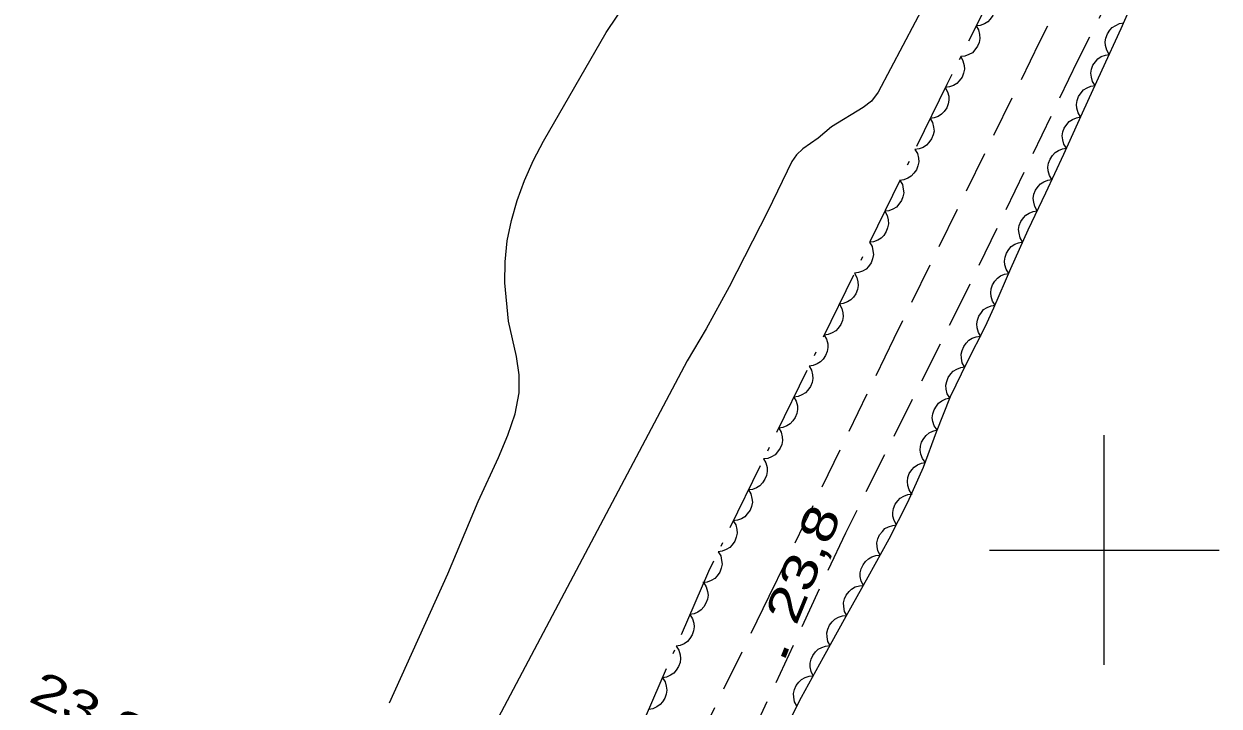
# Model space of a CAD drawing. Extents: x 356765 to 358572, y 5103174 to 5104650.
# Drawn here: x 357853 to 357905, y 5103893.2 to 5103922.9 of the extents above; entities that cross this region are included whole.
import ezdxf

# ---------------------------------------------------------------- set-up
doc = ezdxf.new("R2010")
doc.units = 0
doc.header["$LTSCALE"] = 0.6
doc.linetypes.add('DOT_DASHED', pattern=[7.7, 5, -1.2, 0.3, -1.2])
doc.linetypes.add('MEDIUM_DASHED', pattern=[4.5, 3, -1.5])
for name, color, linetype, lineweight in [('19', 7, 'Continuous', 13), ('2', 7, 'Continuous', 13), ('3', 7, 'Continuous', 140), ('44', 7, 'Continuous', 25), ('61', 7, 'Continuous', 13)]:
    doc.layers.add(name, color=color, linetype=linetype, lineweight=lineweight)

msp = doc.modelspace()

# ---------------------------------------------------------------- linework, layer by layer
at = {"layer": '19', "linetype": 'MEDIUM_DASHED'}
for points in [[(357903.56, 5103934.88), (357897.17, 5103922.09), (357890.84, 5103909.21), (357885.4, 5103897.98), (357879.32, 5103885.54), (357872.29, 5103871.18), (357868.94, 5103864.35), (357867.16, 5103860.74), (357864.9, 5103855.16), (357862.49, 5103848.78), (357860.4, 5103842.81), (357859.48, 5103837.86), (357859.2, 5103835.97), (357858.96, 5103834.15), (357858.34, 5103829.22), (357857.79, 5103823.18), (357857.48, 5103820.72), (357856.98, 5103818.26), (357856.27, 5103815.44), (357855.36, 5103812.43), (357853.18, 5103807.69), (357852.08, 5103805.29)], [(357904.23, 5103931.97), (357898.84, 5103921.3), (357894.06, 5103911.38), (357888.73, 5103900.74), (357883.1, 5103888.63), (357877.93, 5103877.49), (357872.8, 5103866.41), (357872.13, 5103864.99), (357871.27, 5103861.77), (357869.62, 5103856.73), (357867.66, 5103850.3), (357866.53, 5103846.73), (357865.94, 5103844.62), (357864.42, 5103838.43), (357863.39, 5103833.83), (357862.41, 5103826.86), (357861.46, 5103821.34), (357860.37, 5103816.96), (357859.73, 5103814.78), (357858.81, 5103812.27), (357857.31, 5103808.91), (357853.75, 5103801.72), (357850.76, 5103796.06)]]:
    msp.add_lwpolyline(points, dxfattribs=at)
at = {"layer": '2'}
for points in [[(357868.88, 5103893.34), (357871.42, 5103898.97), (357872.74, 5103902.11), (357873.63, 5103904.03), (357874.04, 5103905), (357874.36, 5103905.93), (357874.52, 5103906.84), (357874.53, 5103907.63), (357874.41, 5103908.43), (357874.07, 5103909.97), (357873.91, 5103911.63), (357873.92, 5103912.54), (357874.01, 5103913.46), (357874.19, 5103914.34), (357874.44, 5103915.22), (357874.76, 5103916.09), (357875.15, 5103916.97), (357875.59, 5103917.8), (357878.31, 5103922.53), (357879.78, 5103924.72)], [(357892.3, 5103924.01), (357890.15, 5103919.93), (357889.87, 5103919.54), (357889.51, 5103919.26), (357888.13, 5103918.43), (357887.55, 5103917.93), (357886.87, 5103917.46), (357886.6, 5103917.2), (357886.4, 5103916.92), (357885.36, 5103914.75), (357883.67, 5103911.46), (357882.67, 5103909.63), (357881.84, 5103908.24), (357864.87, 5103876.2)]]:
    msp.add_lwpolyline(points, dxfattribs=at)
at = {"layer": '3'}
msp.add_line((357886.03, 5103895.35), (357886.18, 5103895.71), dxfattribs=at)
at = {"layer": '44', "linetype": 'DOT_DASHED'}
for points in [[(357899.58, 5103933.09), (357893.14, 5103920.26), (357882.77, 5103899.06), (357876.55, 5103884.71), (357876.22, 5103884.09), (357875.18, 5103882.13), (357874.11, 5103880.11), (357872.96, 5103877.94), (357871.88, 5103875.9), (357870.92, 5103874.09), (357869.95, 5103872.26), (357868.95, 5103870.36), (357867.94, 5103868.46)], [(357885.91, 5103891.79), (357886.82, 5103893.59), (357887.78, 5103895.34), (357888.77, 5103897.12), (357889.72, 5103898.83), (357890.63, 5103900.48), (357891.45, 5103902.08), (357892.13, 5103903.61), (357892.69, 5103905.15), (357893.3, 5103906.69), (357894.03, 5103908.18), (357894.83, 5103909.74), (357895.2, 5103910.55), (357895.93, 5103912.25), (357896.69, 5103913.94), (357897.45, 5103915.55), (357898.24, 5103917.24), (357899.05, 5103919.03), (357899.91, 5103920.9), (357900.74, 5103922.71), (357901.5, 5103924.45)]]:
    msp.add_lwpolyline(points, dxfattribs=at)
at = {"layer": '44'}
for points in [[(357895.1, 5103924.16), (357895.2, 5103923.98), (357895.24, 5103923.78), (357895.26, 5103923.61), (357895.22, 5103923.44), (357895.15, 5103923.27), (357895.04, 5103923.11), (357894.93, 5103922.99), (357894.78, 5103922.91), (357894.6, 5103922.84), (357894.42, 5103922.82)], [(357894.42, 5103922.82), (357894.53, 5103922.64), (357894.57, 5103922.44), (357894.58, 5103922.27), (357894.55, 5103922.1), (357894.48, 5103921.93), (357894.37, 5103921.77), (357894.26, 5103921.65), (357894.1, 5103921.57), (357893.93, 5103921.5), (357893.75, 5103921.48)], [(357900.22, 5103921.58), (357900.11, 5103921.76), (357900.06, 5103921.96), (357900.04, 5103922.12), (357900.07, 5103922.29), (357900.14, 5103922.47), (357900.24, 5103922.63), (357900.35, 5103922.75), (357900.5, 5103922.84), (357900.67, 5103922.92), (357900.85, 5103922.95)], [(357893.75, 5103921.48), (357893.85, 5103921.3), (357893.9, 5103921.1), (357893.91, 5103920.93), (357893.87, 5103920.76), (357893.81, 5103920.59), (357893.69, 5103920.43), (357893.58, 5103920.31), (357893.43, 5103920.23), (357893.26, 5103920.16), (357893.08, 5103920.14)], [(357899.6, 5103920.22), (357899.49, 5103920.4), (357899.44, 5103920.59), (357899.42, 5103920.76), (357899.45, 5103920.93), (357899.51, 5103921.11), (357899.62, 5103921.26), (357899.72, 5103921.39), (357899.87, 5103921.48), (357900.05, 5103921.55), (357900.22, 5103921.58)], [(357893.08, 5103920.14), (357893.18, 5103919.95), (357893.23, 5103919.76), (357893.24, 5103919.59), (357893.21, 5103919.42), (357893.14, 5103919.25), (357893.03, 5103919.09), (357892.92, 5103918.97), (357892.77, 5103918.88), (357892.6, 5103918.81), (357892.42, 5103918.79)], [(357898.97, 5103918.86), (357898.86, 5103919.03), (357898.81, 5103919.23), (357898.79, 5103919.4), (357898.82, 5103919.57), (357898.88, 5103919.74), (357898.99, 5103919.9), (357899.1, 5103920.03), (357899.25, 5103920.12), (357899.42, 5103920.19), (357899.6, 5103920.22)], [(357892.42, 5103918.79), (357892.52, 5103918.61), (357892.57, 5103918.41), (357892.59, 5103918.24), (357892.55, 5103918.07), (357892.48, 5103917.9), (357892.37, 5103917.74), (357892.26, 5103917.62), (357892.11, 5103917.53), (357891.94, 5103917.47), (357891.76, 5103917.44)], [(357898.35, 5103917.49), (357898.24, 5103917.67), (357898.19, 5103917.86), (357898.17, 5103918.03), (357898.2, 5103918.2), (357898.26, 5103918.37), (357898.37, 5103918.53), (357898.47, 5103918.66), (357898.62, 5103918.75), (357898.79, 5103918.82), (357898.97, 5103918.86)], [(357891.76, 5103917.44), (357891.87, 5103917.26), (357891.91, 5103917.06), (357891.93, 5103916.9), (357891.89, 5103916.72), (357891.83, 5103916.55), (357891.71, 5103916.4), (357891.6, 5103916.28), (357891.45, 5103916.19), (357891.28, 5103916.12), (357891.1, 5103916.09)], [(357897.72, 5103916.13), (357897.61, 5103916.31), (357897.56, 5103916.51), (357897.55, 5103916.67), (357897.58, 5103916.84), (357897.64, 5103917.02), (357897.75, 5103917.17), (357897.86, 5103917.3), (357898.01, 5103917.39), (357898.18, 5103917.46), (357898.36, 5103917.49)], [(357891.1, 5103916.09), (357891.21, 5103915.91), (357891.25, 5103915.71), (357891.27, 5103915.55), (357891.23, 5103915.38), (357891.17, 5103915.21), (357891.05, 5103915.05), (357890.95, 5103914.93), (357890.79, 5103914.84), (357890.62, 5103914.77), (357890.44, 5103914.75)], [(357897.08, 5103914.77), (357896.98, 5103914.95), (357896.93, 5103915.15), (357896.91, 5103915.31), (357896.94, 5103915.49), (357897.01, 5103915.66), (357897.12, 5103915.82), (357897.22, 5103915.94), (357897.37, 5103916.03), (357897.54, 5103916.1), (357897.72, 5103916.13)], [(357890.44, 5103914.75), (357890.55, 5103914.57), (357890.59, 5103914.37), (357890.61, 5103914.2), (357890.57, 5103914.03), (357890.51, 5103913.86), (357890.4, 5103913.7), (357890.29, 5103913.58), (357890.14, 5103913.49), (357889.96, 5103913.42), (357889.78, 5103913.4)], [(357896.44, 5103913.41), (357896.34, 5103913.59), (357896.29, 5103913.79), (357896.27, 5103913.96), (357896.3, 5103914.13), (357896.37, 5103914.3), (357896.48, 5103914.46), (357896.58, 5103914.58), (357896.73, 5103914.67), (357896.9, 5103914.74), (357897.08, 5103914.77)], [(357889.78, 5103913.4), (357889.89, 5103913.22), (357889.93, 5103913.02), (357889.95, 5103912.86), (357889.91, 5103912.68), (357889.85, 5103912.51), (357889.74, 5103912.35), (357889.63, 5103912.23), (357889.48, 5103912.14), (357889.3, 5103912.08), (357889.12, 5103912.05)], [(357895.84, 5103912.04), (357895.73, 5103912.22), (357895.67, 5103912.42), (357895.65, 5103912.58), (357895.68, 5103912.75), (357895.74, 5103912.93), (357895.85, 5103913.09), (357895.95, 5103913.21), (357896.1, 5103913.31), (357896.27, 5103913.38), (357896.45, 5103913.41)], [(357889.12, 5103912.05), (357889.23, 5103911.87), (357889.27, 5103911.67), (357889.29, 5103911.51), (357889.26, 5103911.34), (357889.19, 5103911.16), (357889.08, 5103911.01), (357888.97, 5103910.89), (357888.82, 5103910.8), (357888.64, 5103910.73), (357888.47, 5103910.7)], [(357895.25, 5103910.66), (357895.14, 5103910.84), (357895.08, 5103911.03), (357895.06, 5103911.2), (357895.08, 5103911.37), (357895.14, 5103911.55), (357895.24, 5103911.71), (357895.35, 5103911.83), (357895.49, 5103911.93), (357895.66, 5103912.01), (357895.84, 5103912.04)], [(357888.47, 5103910.7), (357888.57, 5103910.52), (357888.62, 5103910.32), (357888.63, 5103910.16), (357888.6, 5103909.99), (357888.53, 5103909.82), (357888.42, 5103909.66), (357888.31, 5103909.54), (357888.16, 5103909.45), (357887.98, 5103909.38), (357887.81, 5103909.36)], [(357894.63, 5103909.3), (357894.52, 5103909.47), (357894.47, 5103909.67), (357894.45, 5103909.84), (357894.48, 5103910.01), (357894.54, 5103910.18), (357894.65, 5103910.34), (357894.75, 5103910.47), (357894.9, 5103910.56), (357895.07, 5103910.63), (357895.25, 5103910.66)], [(357887.81, 5103909.36), (357887.91, 5103909.18), (357887.96, 5103908.98), (357887.97, 5103908.81), (357887.94, 5103908.64), (357887.87, 5103908.47), (357887.76, 5103908.31), (357887.65, 5103908.19), (357887.5, 5103908.1), (357887.33, 5103908.03), (357887.15, 5103908.01)], [(357893.92, 5103907.97), (357893.82, 5103908.15), (357893.78, 5103908.35), (357893.77, 5103908.52), (357893.81, 5103908.69), (357893.88, 5103908.86), (357893.99, 5103909.01), (357894.1, 5103909.13), (357894.25, 5103909.22), (357894.43, 5103909.28), (357894.61, 5103909.31)], [(357887.15, 5103908.01), (357887.25, 5103907.83), (357887.3, 5103907.63), (357887.31, 5103907.47), (357887.28, 5103907.29), (357887.21, 5103907.12), (357887.1, 5103906.96), (357886.99, 5103906.84), (357886.84, 5103906.75), (357886.67, 5103906.69), (357886.49, 5103906.66)], [(357893.27, 5103906.62), (357893.16, 5103906.8), (357893.12, 5103907), (357893.1, 5103907.17), (357893.14, 5103907.34), (357893.2, 5103907.51), (357893.32, 5103907.67), (357893.42, 5103907.79), (357893.58, 5103907.88), (357893.75, 5103907.94), (357893.93, 5103907.97)], [(357886.49, 5103906.66), (357886.59, 5103906.48), (357886.64, 5103906.28), (357886.65, 5103906.12), (357886.62, 5103905.95), (357886.55, 5103905.77), (357886.44, 5103905.62), (357886.33, 5103905.5), (357886.18, 5103905.41), (357886.01, 5103905.34), (357885.83, 5103905.31)], [(357892.72, 5103905.23), (357892.6, 5103905.4), (357892.54, 5103905.59), (357892.51, 5103905.75), (357892.53, 5103905.93), (357892.59, 5103906.11), (357892.69, 5103906.27), (357892.79, 5103906.4), (357892.93, 5103906.5), (357893.1, 5103906.58), (357893.27, 5103906.62)], [(357885.83, 5103905.31), (357885.93, 5103905.13), (357885.98, 5103904.93), (357885.99, 5103904.77), (357885.96, 5103904.6), (357885.89, 5103904.43), (357885.78, 5103904.27), (357885.67, 5103904.15), (357885.52, 5103904.06), (357885.35, 5103903.99), (357885.17, 5103903.97)], [(357892.21, 5103903.82), (357892.08, 5103903.99), (357892.02, 5103904.18), (357891.98, 5103904.34), (357892, 5103904.52), (357892.05, 5103904.69), (357892.14, 5103904.86), (357892.24, 5103904.99), (357892.38, 5103905.1), (357892.54, 5103905.18), (357892.72, 5103905.23)], [(357885.17, 5103903.97), (357885.27, 5103903.79), (357885.32, 5103903.59), (357885.33, 5103903.42), (357885.3, 5103903.25), (357885.23, 5103903.08), (357885.12, 5103902.92), (357885.01, 5103902.8), (357884.86, 5103902.71), (357884.69, 5103902.64), (357884.51, 5103902.62)], [(357891.61, 5103902.44), (357891.5, 5103902.62), (357891.45, 5103902.81), (357891.43, 5103902.98), (357891.45, 5103903.15), (357891.51, 5103903.33), (357891.62, 5103903.49), (357891.72, 5103903.61), (357891.87, 5103903.71), (357892.04, 5103903.78), (357892.22, 5103903.81)], [(357884.51, 5103902.62), (357884.62, 5103902.44), (357884.66, 5103902.24), (357884.68, 5103902.08), (357884.64, 5103901.9), (357884.58, 5103901.73), (357884.46, 5103901.58), (357884.35, 5103901.45), (357884.2, 5103901.36), (357884.03, 5103901.3), (357883.85, 5103901.27)], [(357890.95, 5103901.1), (357890.85, 5103901.28), (357890.8, 5103901.48), (357890.79, 5103901.64), (357890.83, 5103901.81), (357890.9, 5103901.99), (357891.01, 5103902.14), (357891.12, 5103902.26), (357891.28, 5103902.35), (357891.45, 5103902.41), (357891.63, 5103902.43)], [(357883.85, 5103901.27), (357883.96, 5103901.09), (357884, 5103900.89), (357884.02, 5103900.73), (357883.98, 5103900.56), (357883.92, 5103900.38), (357883.8, 5103900.23), (357883.7, 5103900.11), (357883.54, 5103900.02), (357883.37, 5103899.95), (357883.19, 5103899.92)], [(357890.24, 5103899.77), (357890.14, 5103899.96), (357890.11, 5103900.16), (357890.1, 5103900.32), (357890.14, 5103900.49), (357890.22, 5103900.66), (357890.34, 5103900.81), (357890.45, 5103900.93), (357890.61, 5103901.01), (357890.79, 5103901.07), (357890.96, 5103901.09)], [(357883.19, 5103899.92), (357883.3, 5103899.74), (357883.34, 5103899.55), (357883.36, 5103899.38), (357883.32, 5103899.21), (357883.26, 5103899.04), (357883.15, 5103898.88), (357883.04, 5103898.76), (357882.88, 5103898.67), (357882.71, 5103898.6), (357882.53, 5103898.58)], [(357889.52, 5103898.46), (357889.42, 5103898.65), (357889.38, 5103898.85), (357889.38, 5103899.01), (357889.42, 5103899.18), (357889.5, 5103899.35), (357889.61, 5103899.5), (357889.73, 5103899.62), (357889.88, 5103899.7), (357890.06, 5103899.76), (357890.24, 5103899.77)], [(357882.56, 5103898.57), (357882.67, 5103898.39), (357882.72, 5103898.19), (357882.75, 5103898.03), (357882.72, 5103897.86), (357882.66, 5103897.68), (357882.56, 5103897.52), (357882.45, 5103897.39), (357882.31, 5103897.3), (357882.14, 5103897.22), (357881.96, 5103897.19)], [(357888.79, 5103897.15), (357888.69, 5103897.33), (357888.66, 5103897.54), (357888.65, 5103897.7), (357888.69, 5103897.87), (357888.77, 5103898.04), (357888.89, 5103898.19), (357889, 5103898.3), (357889.16, 5103898.39), (357889.34, 5103898.44), (357889.51, 5103898.46)], [(357881.96, 5103897.19), (357882.07, 5103897.01), (357882.13, 5103896.82), (357882.15, 5103896.65), (357882.12, 5103896.48), (357882.06, 5103896.31), (357881.96, 5103896.15), (357881.86, 5103896.02), (357881.71, 5103895.92), (357881.54, 5103895.85), (357881.36, 5103895.81)], [(357888.06, 5103895.84), (357887.96, 5103896.02), (357887.93, 5103896.22), (357887.92, 5103896.39), (357887.96, 5103896.56), (357888.04, 5103896.73), (357888.16, 5103896.88), (357888.27, 5103896.99), (357888.43, 5103897.08), (357888.61, 5103897.13), (357888.79, 5103897.15)], [(357881.36, 5103895.81), (357881.48, 5103895.64), (357881.53, 5103895.44), (357881.55, 5103895.28), (357881.53, 5103895.1), (357881.47, 5103894.93), (357881.36, 5103894.77), (357881.26, 5103894.64), (357881.11, 5103894.55), (357880.94, 5103894.47), (357880.77, 5103894.44)], [(357887.33, 5103894.52), (357887.24, 5103894.71), (357887.2, 5103894.91), (357887.19, 5103895.07), (357887.24, 5103895.25), (357887.31, 5103895.41), (357887.43, 5103895.57), (357887.54, 5103895.68), (357887.7, 5103895.76), (357887.87, 5103895.82), (357888.05, 5103895.84)], [(357880.77, 5103894.44), (357880.88, 5103894.26), (357880.93, 5103894.07), (357880.96, 5103893.9), (357880.93, 5103893.73), (357880.87, 5103893.55), (357880.77, 5103893.39), (357880.66, 5103893.27), (357880.52, 5103893.17), (357880.35, 5103893.09), (357880.17, 5103893.06)], [(357886.61, 5103893.21), (357886.52, 5103893.39), (357886.48, 5103893.59), (357886.47, 5103893.76), (357886.51, 5103893.93), (357886.59, 5103894.1), (357886.71, 5103894.25), (357886.82, 5103894.37), (357886.98, 5103894.45), (357887.15, 5103894.51), (357887.33, 5103894.52)]]:
    msp.add_lwpolyline(points, dxfattribs=at)
at = {"layer": '61'}
for p, q in [((357900, 5103895), (357900, 5103905)), ((357895, 5103900), (357905, 5103900))]:
    msp.add_line(p, q, dxfattribs=at)

# ---------------------------------------------------------------- texts
at = {"layer": '3', "width": 1.35}
for rotation, p in [(67.732, (357886.58, 5103896.67)), (334.619, (357853.11, 5103893.44))]:
    msp.add_text('23,8   ', height=1.5, rotation=rotation, dxfattribs=at).set_placement(p)

doc.saveas('drawing.dxf')
